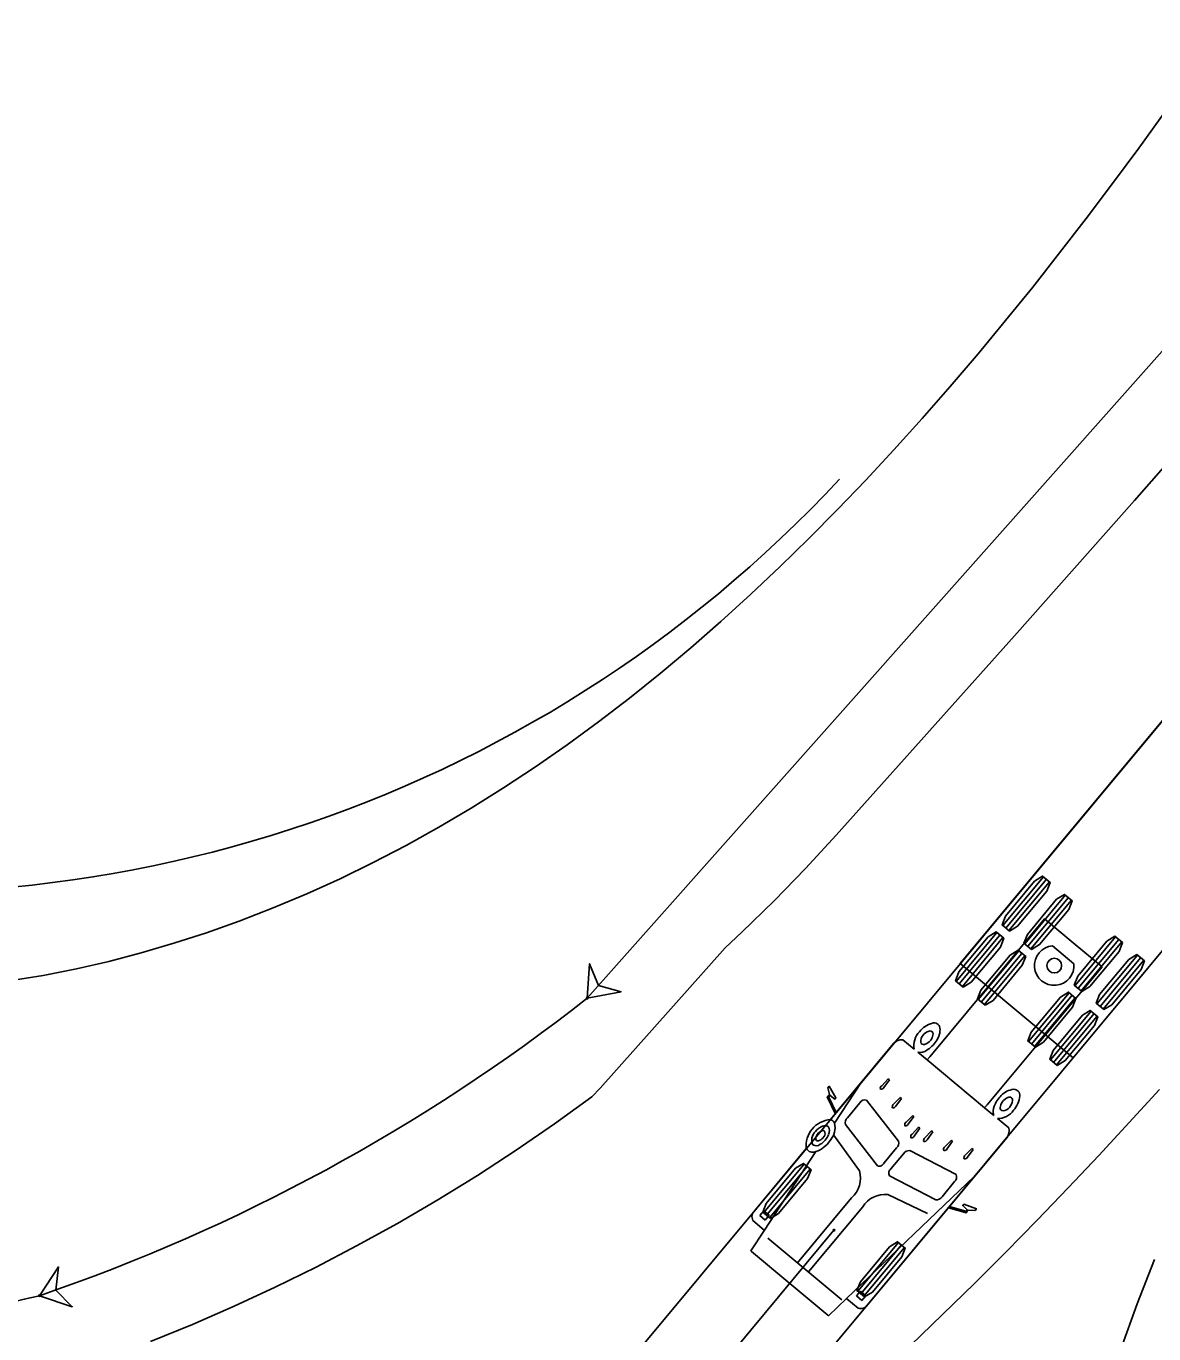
# Model space of a CAD drawing. Extents: x 973688 to 979179, y 703586 to 707602.
# Drawn here: x 976603.4 to 976668.5, y 705601.3 to 705676.9 of the extents above; entities that cross this region are included whole.
import ezdxf

# ---------------------------------------------------------------- set-up
doc = ezdxf.new("R2010")
doc.units = 0
for name, color, linetype in [('EB Left', 7, 'Continuous'), ('R_Prop EP', 7, 'Continuous'), ('SB Left', 7, 'Continuous'), ('SB Right', 7, 'Continuous')]:
    doc.layers.add(name, color=color, linetype=linetype)

msp = doc.modelspace()

# ---------------------------------------------------------------- linework, layer by layer
at = {"layer": 'EB Left'}
msp.add_lwpolyline([(976654.448, 705600.662), (976656.305, 705602.438), (976658.144, 705604.236), (976659.967, 705606.056), (976661.773, 705607.897), (976663.562, 705609.757), (976665.335, 705611.637), (976667.091, 705613.536), (976668.83, 705615.453)], dxfattribs=at)
at = {"layer": 'R_Prop EP'}
msp.add_arc((976595.449, 705701.802), 75, 258.97538, 317.05294, dxfattribs=at)
at = {"layer": 'SB Left'}
for p, q in [((976659.783, 705624.921), (976662.13, 705627.738)), ((976659.959, 705624.774), (976662.306, 705627.592)), ((976660.136, 705624.627), (976662.482, 705627.445)), ((976661.051, 705623.865), (976663.398, 705626.682)), ((976661.227, 705623.718), (976663.574, 705626.536)), ((976661.403, 705623.571), (976663.75, 705626.389)), ((976657.096, 705621.693), (976659.442, 705624.511)), ((976657.272, 705621.547), (976659.618, 705624.364)), ((976657.448, 705621.4), (976659.794, 705624.217)), ((976663.894, 705622.709), (976662.652, 705623.744)), ((976663.958, 705621.444), (976666.305, 705624.261)), ((976664.135, 705621.297), (976666.481, 705624.115)), ((976664.311, 705621.15), (976666.657, 705623.968)), ((976658.364, 705620.637), (976660.71, 705623.455)), ((976658.54, 705620.491), (976660.886, 705623.308)), ((976658.716, 705620.344), (976661.062, 705623.162)), ((976665.226, 705620.388), (976667.573, 705623.205)), ((976665.402, 705620.241), (976667.749, 705623.059)), ((976665.579, 705620.094), (976667.925, 705622.912)), ((976661.271, 705618.216), (976663.617, 705621.034)), ((976661.447, 705618.07), (976663.793, 705620.887)), ((976661.623, 705617.923), (976663.969, 705620.74)), ((976662.539, 705617.16), (976664.885, 705619.978)), ((976662.715, 705617.014), (976665.061, 705619.831)), ((976662.891, 705616.867), (976665.237, 705619.685)), ((976655.407, 705617.157), (976658.735, 705614.385)), ((976652.786, 705615.666), (976653.168, 705616.063)), ((976653.237, 705616.006), (976652.915, 705615.558)), ((976653.168, 705616.063), (976653.237, 705616.006)), ((976651.604, 705615.848), (976650.065, 705613.501)), ((976649.779, 705615.121), (976649.773, 705615.148)), ((976649.801, 705615.104), (976649.779, 705615.121)), ((976651.527, 705614.675), (976650.803, 705613.806)), ((976653.76, 705612.458), (976651.916, 705614.833)), ((976653.475, 705614.59), (976653.856, 705614.988)), ((976653.925, 705614.93), (976653.604, 705614.483)), ((976653.856, 705614.988), (976653.925, 705614.93)), ((976650.165, 705614.119), (976650.1, 705614.042)), ((976654.196, 705613.554), (976654.578, 705613.952)), ((976654.647, 705613.894), (976654.325, 705613.447)), ((976654.578, 705613.952), (976654.647, 705613.894)), ((976650.693, 705613.416), (976652.537, 705611.041)), ((976654.542, 705612.865), (976654.923, 705613.263)), ((976654.992, 705613.205), (976654.671, 705612.758)), ((976654.923, 705613.263), (976654.992, 705613.205)), ((976655.282, 705612.65), (976655.664, 705613.048)), ((976655.733, 705612.99), (976655.411, 705612.543)), ((976655.664, 705613.048), (976655.733, 705612.99)), ((976651.496, 705610.748), (976649.997, 705612.824)), ((976656.416, 705612.108), (976656.813, 705612.525)), ((976656.882, 705612.468), (976656.545, 705612.001)), ((976656.813, 705612.525), (976656.882, 705612.468)), ((976648.987, 705611.856), (976646.01, 705607.318)), ((976652.926, 705611.199), (976653.65, 705612.068)), ((976653.324, 705610.868), (976654.048, 705611.736)), ((976654.412, 705611.915), (976657.081, 705610.532)), ((976657.614, 705611.645), (976657.995, 705612.043)), ((976658.064, 705611.985), (976657.743, 705611.538)), ((976657.995, 705612.043), (976658.064, 705611.985)), ((976645.961, 705608.323), (976648.307, 705611.14)), ((976646.137, 705608.176), (976648.483, 705610.994)), ((976646.313, 705608.029), (976648.659, 705610.847)), ((976658.136, 705610.409), (976650.759, 705603.364)), ((976655.908, 705609.073), (976653.24, 705610.456)), ((976656.996, 705610.12), (976656.272, 705609.251)), ((976647.92, 705605.435), (976651.05, 705609.194)), ((976653.139, 705609.379), (976655.44, 705608.286)), ((976645.968, 705608.441), (976645.74, 705608.167)), ((976646.285, 705608.177), (976645.968, 705608.441)), ((976648.561, 705604.901), (976651.691, 705608.66)), ((976656.696, 705608.68), (976656.632, 705608.603)), ((976657.73, 705608.501), (976657.751, 705608.482)), ((976657.751, 705608.482), (976657.779, 705608.48)), ((976645.74, 705608.167), (976646.057, 705607.903)), ((976646.057, 705607.903), (976646.285, 705608.177)), ((976650.031, 705607.318), (976598.341, 705545.25)), ((976646.214, 705606.855), (976650.489, 705603.295)), ((976651.404, 705603.79), (976653.75, 705606.607)), ((976651.58, 705603.643), (976653.926, 705606.461)), ((976651.756, 705603.496), (976654.102, 705606.314)), ((976651.326, 705603.516), (976651.554, 705603.789)), ((976651.643, 705603.252), (976651.326, 705603.516)), ((976651.554, 705603.789), (976651.871, 705603.525)), ((976651.871, 705603.525), (976651.643, 705603.252))]:
    msp.add_line(p, q, dxfattribs=at)
for points in [[(976588.055, 705537.745), (976588.824, 705539.157), (976589.654, 705540.534), (976590.538, 705541.871), (976591.471, 705543.167), (976592.449, 705544.42), (976598.86, 705552.142), (976600.338, 705554.112), (976601.805, 705555.982), (976603.255, 705557.773), (976691.242, 705663.444), (976697.773, 705658.004), (976697.689, 705657.903), (976697.689, 705657.903)], [(976691.214, 705663.375), (976691.197, 705663.389), (976691.152, 705663.335), (976687.525, 705658.98), (976657.325, 705622.717), (976660.59, 705619.997), (976663.856, 705617.278), (976694.056, 705653.541), (976697.682, 705657.896), (976697.727, 705657.95), (976697.711, 705657.964)], [(976697.689, 705657.903), (976637.3, 705585.378)], [(976654.88, 705617.596), (976655.407, 705617.157), (976655.559, 705617.34), (976662.19, 705625.302), (976663.854, 705623.916), (976665.518, 705622.531), (976658.887, 705614.568), (976658.735, 705614.385), (976659.262, 705613.946)], [(976654.013, 705618.317), (976654.663, 705617.776)], [(976649.717, 705615.08), (976649.772, 705615.147), (976649.772, 705615.15), (976649.68, 705615.536), (976649.68, 705615.539), (976649.756, 705615.63), (976649.758, 705615.63), (976650.146, 705614.972), (976650.08, 705614.893), (976649.802, 705615.103), (976649.801, 705615.103), (976649.75, 705615.041), (976649.75, 705615.041), (976649.749, 705615.04), (976649.735, 705615.004), (976649.735, 705615.004), (976650.165, 705614.119), (976653.477, 705618.097)], [(976649.823, 705613.709), (976650.095, 705614.036), (976650.096, 705614.051), (976649.666, 705614.949)], [(976659.479, 705613.766), (976660.128, 705613.225)], [(976660.009, 705612.657), (976656.696, 705608.68), (976657.644, 705608.418), (976657.644, 705608.418), (976657.677, 705608.438), (976657.677, 705608.439), (976657.678, 705608.439), (976657.73, 705608.5), (976657.729, 705608.502), (976657.472, 705608.737), (976657.538, 705608.816), (976658.255, 705608.553), (976658.256, 705608.551), (976658.18, 705608.46), (976658.177, 705608.46), (976657.781, 705608.48), (976657.778, 705608.48), (976657.722, 705608.414)], [(976645.451, 705608.46), (976648.424, 705612.029)], [(976657.603, 705608.339), (976656.642, 705608.6), (976656.627, 705608.597), (976651.984, 705603.021)], [(976651.424, 705602.81), (976650.765, 705603.358), (976650.757, 705603.362), (976649.721, 705602.372), (976649.672, 705602.412), (976647.472, 705604.245), (976645.271, 705606.077), (976645.223, 705606.118), (976646.009, 705607.316), (976646.004, 705607.324), (976645.345, 705607.872)]]:
    msp.add_lwpolyline(points, dxfattribs=at)
for points in [[(976660.179, 705624.591), (976659.74, 705624.957), (976659.936, 705625.462), (976661.625, 705627.49), (976662.086, 705627.775), (976662.526, 705627.408), (976662.33, 705626.904), (976660.64, 705624.875)], [(976661.447, 705623.535), (976661.008, 705623.901), (976661.204, 705624.406), (976662.893, 705626.434), (976663.354, 705626.719), (976663.794, 705626.353), (976663.598, 705625.848), (976661.908, 705623.819)], [(976657.491, 705621.364), (976657.052, 705621.73), (976657.248, 705622.234), (976658.937, 705624.263), (976659.398, 705624.547), (976659.838, 705624.181), (976659.642, 705623.676), (976657.952, 705621.648)], [(976664.354, 705621.114), (976663.915, 705621.48), (976664.111, 705621.985), (976665.8, 705624.013), (976666.261, 705624.298), (976666.701, 705623.931), (976666.505, 705623.427), (976664.815, 705621.398)], [(976658.759, 705620.308), (976658.32, 705620.674), (976658.516, 705621.178), (976660.205, 705623.207), (976660.666, 705623.491), (976661.106, 705623.125), (976660.91, 705622.62), (976659.22, 705620.592)], [(976665.622, 705620.058), (976665.183, 705620.424), (976665.379, 705620.929), (976667.068, 705622.957), (976667.529, 705623.242), (976667.969, 705622.876), (976667.773, 705622.371), (976666.083, 705620.342)], [(976661.667, 705617.887), (976661.227, 705618.253), (976661.423, 705618.757), (976663.113, 705620.786), (976663.573, 705621.07), (976664.013, 705620.704), (976663.817, 705620.199), (976662.128, 705618.171)], [(976662.934, 705616.831), (976662.495, 705617.197), (976662.691, 705617.701), (976664.38, 705619.73), (976664.841, 705620.014), (976665.281, 705619.648), (976665.085, 705619.143), (976663.395, 705617.115)], [(976646.357, 705607.993), (976645.917, 705608.359), (976646.113, 705608.864), (976647.802, 705610.892), (976648.263, 705611.177), (976648.703, 705610.811), (976648.507, 705610.306), (976646.817, 705608.277)], [(976651.8, 705603.46), (976651.36, 705603.826), (976651.556, 705604.331), (976653.245, 705606.359), (976653.706, 705606.644), (976654.146, 705606.278), (976653.95, 705605.773), (976652.26, 705603.744)]]:
    msp.add_lwpolyline(points, close=True, dxfattribs=at)
for centre, radius in [((976662.759, 705622.601), 0.424), ((976650.031, 705607.318), 0.0417)]:
    msp.add_circle(centre, radius, dxfattribs=at)
for centre, radius, start, end in [((976662.756, 705622.606), 1.143, 95.21257, 5.21257), ((976656.086, 705617.911), 1.416, 105.21656, 142.28442), ((976655.814, 705618.946), 0.346, 9.80681, 106.81987), ((976655.022, 705618.917), 1.136, 322.92786, 4.4486), ((976653.953, 705617.701), 0.619, 84.37288, 140.21459), ((976655.78, 705617.985), 1.136, 135.79134, 190.58263), ((976655.561, 705618.217), 0.522, 138.04308, 185.2072), ((976655.719, 705618.188), 0.664, 107.08702, 145.30874), ((976655.033, 705618.74), 0.732, 288.80431, 335.03874), ((976654.488, 705619.19), 1.73, 301.58742, 326.38593), ((976655.583, 705618.661), 0.172, 22.76037, 109.91096), ((976655.393, 705618.629), 0.362, 326.87502, 15.91601), ((976654.982, 705618.317), 0.729, 261.89008, 304.40408), ((976655.206, 705618.204), 0.169, 191.65952, 291.77824), ((976652.863, 705615.529), 0.157, 119.55692, 206.66658), ((976652.751, 705615.641), 0.184, 261.36737, 333.25939), ((976660.535, 705614.326), 1.136, 95.97653, 137.49727), ((976660.421, 705615.11), 0.346, 353.60527, 90.61832), ((976649.688, 705614.996), 0.0522, 139.09516, 243.94978), ((976649.742, 705614.975), 0.108, 103.1889, 149.37139), ((976651.818, 705614.515), 0.332, 72.86916, 151.29116), ((976653.552, 705614.454), 0.157, 119.55692, 206.66658), ((976653.439, 705614.566), 0.184, 261.36737, 333.25939), ((976659.953, 705614.178), 0.729, 156.02105, 198.53505), ((976660.901, 705613.849), 1.73, 134.03921, 158.83771), ((976660.359, 705614.304), 0.732, 125.38639, 171.62083), ((976660.185, 705614.638), 0.362, 84.50913, 133.55011), ((976659.693, 705614.879), 0.664, 315.1164, 353.33811), ((976660.183, 705614.83), 0.172, 350.51417, 77.66476), ((976659.353, 705615.189), 1.416, 318.14072, 355.20857), ((976649.946, 705612.182), 1.53, 94.7053, 185.71435), ((976649.745, 705613.368), 0.347, 22.53978, 77.35036), ((976651.065, 705613.521), 0.387, 132.64775, 195.87972), ((976659.482, 705614.902), 1.136, 269.8425, 324.6338), ((976659.801, 705614.377), 0.169, 168.64689, 268.76561), ((976659.75, 705614.729), 0.522, 275.21793, 322.38205), ((976649.376, 705612.532), 0.634, 130.79643, 206.79814), ((976649.767, 705612.369), 1.03, 113.03622, 141.42273), ((976649.551, 705612.515), 0.589, 112.96809, 155.9508), ((976649.384, 705612.9), 0.17, 57.88163, 111.94597), ((976649.511, 705613.037), 0.317, 56.06276, 117.65516), ((976649.255, 705612.901), 0.263, 319.14748, 33.0494), ((976649.331, 705613.042), 0.44, 332.00681, 35.81966), ((976648.957, 705613.251), 1.136, 318.91711, 12.71967), ((976654.274, 705613.418), 0.157, 119.55692, 206.66658), ((976654.161, 705613.53), 0.184, 261.36737, 333.25939), ((976659.533, 705613.054), 0.619, 320.21054, 16.05225), ((976649.002, 705612.557), 0.366, 238.26491, 310.74589), ((976649.201, 705612.635), 0.223, 147.44747, 217.04996), ((976648.4, 705613.456), 1.704, 290.13325, 326.04132), ((976649.112, 705612.63), 0.158, 235.18379, 296.69654), ((976648.956, 705613.018), 0.575, 293.28768, 329.85801), ((976648.623, 705613.295), 1.189, 301.34377, 337.23309), ((976653.388, 705612.352), 0.387, 312.6502, 15.87727), ((976654.619, 705612.729), 0.157, 119.55692, 206.66658), ((976654.523, 705612.809), 0.157, 253.75855, 340.86821), ((976655.393, 705612.504), 0.184, 127.16575, 199.05776), ((976655.263, 705612.594), 0.157, 253.75855, 340.86821), ((976648.808, 705612.242), 0.425, 208.2755, 294.81186), ((976654.375, 705611.53), 0.387, 84.54787, 147.77493), ((976656.542, 705611.981), 0.184, 127.16575, 199.05776), ((976656.412, 705612.072), 0.157, 253.75855, 340.86821), ((976657.725, 705611.499), 0.184, 127.16575, 199.05776), ((976657.595, 705611.589), 0.157, 253.75855, 340.86821), ((976650.039, 705610.324), 1.517, 311.79261, 16.22003), ((976652.653, 705611.314), 0.296, 246.93132, 337.229), ((976653.487, 705610.62), 0.296, 123.19613, 213.49381), ((976656.786, 705610.378), 0.332, 309.13397, 27.55597), ((976652.986, 705607.87), 1.517, 84.20511, 148.63252), ((976655.945, 705609.458), 0.387, 264.54542, 327.77738), ((976645.775, 705608.098), 0.486, 131.7985, 207.7496), ((976657.615, 705608.419), 0.108, 311.05374, 357.23624), ((976657.645, 705608.37), 0.0522, 216.47535, 321.32997), ((976651.569, 705603.274), 0.486, 252.67553, 328.62664)]:
    msp.add_arc(centre, radius, start, end, dxfattribs=at)
for centre, major_axis, start_param, end_param in [((976649.69, 705615.015), (-0.0501, -0.0601), 0.569648, 1.840391), ((976649.69, 705615.015), (-0.0501, -0.0601), 2.398717, 3.668019), ((976657.662, 705608.376), (0.0501, 0.0601), 1.301202, 2.571945), ((976657.662, 705608.376), (-0.0501, -0.0601), 2.615166, 3.884468)]:
    msp.add_ellipse(centre, major_axis=major_axis, ratio=0.544872, start_param=start_param, end_param=end_param, dxfattribs=at)
at = {"layer": 'SB Right'}
msp.add_line((976685.668, 705676.879), (976635.767, 705620.712), dxfattribs=at)
for points in [[(976602.371, 705621.717), (976604.331, 705622.039), (976606.258, 705622.419), (976608.129, 705622.849), (976610.003, 705623.34), (976611.883, 705623.89), (976613.771, 705624.502), (976615.673, 705625.177), (976617.624, 705625.933), (976619.565, 705626.749), (976621.494, 705627.624), (976623.411, 705628.558), (976625.314, 705629.551), (976627.203, 705630.6), (976629.077, 705631.706), (976630.935, 705632.867), (976632.778, 705634.083), (976634.606, 705635.354), (976636.419, 705636.68), (976638.215, 705638.057), (976639.993, 705639.485), (976641.756, 705640.963), (976643.501, 705642.489), (976645.23, 705644.063), (976646.915, 705645.654), (976648.575, 705647.278), (976650.225, 705648.945), (976651.862, 705650.653), (976653.485, 705652.398), (976655.121, 705654.209), (976656.749, 705656.065), (976658.356, 705657.95), (976659.945, 705659.864), (976661.515, 705661.805), (976663.068, 705663.773), (976664.604, 705665.767), (976666.126, 705667.784), (976667.634, 705669.825), (976670.553, 705673.881)], [(976674.411, 705657.442), (976667.396, 705649.471), (976660.454, 705641.657), (976650.164, 705630.135), (976648.389, 705628.219), (976646.568, 705626.349), (976644.702, 705624.525), (976643.752, 705623.63), (976636.523, 705615.522), (976636.049, 705615.016), (976633.882, 705613.454), (976631.674, 705611.942), (976629.426, 705610.481), (976627.14, 705609.07), (976624.815, 705607.711), (976622.452, 705606.406), (976620.109, 705605.183), (976617.75, 705604.021), (976615.372, 705602.919), (976612.973, 705601.873), (976610.548, 705600.883)], [(976635.767, 705620.712), (976637.731, 705621.089), (976636.431, 705621.459), (976635.91, 705622.707), (976635.767, 705620.712)], [(976666.599, 705600.436), (976667.552, 705603.063), (976668.543, 705605.625)], [(976604.124, 705603.533), (976606.019, 705602.895), (976605.07, 705603.857), (976605.231, 705605.199), (976604.124, 705603.533)]]:
    msp.add_lwpolyline(points, dxfattribs=at)
for points in [[(976635.767, 705620.712), (976637.731, 705621.089), (976636.431, 705621.459), (976635.91, 705622.707)], [(976604.124, 705603.533), (976606.019, 705602.895), (976605.07, 705603.857), (976605.231, 705605.199)]]:
    msp.add_lwpolyline(points, close=True, dxfattribs=at)
for centre in [(976635.767, 705620.712), (976635.767, 705620.712), (976604.124, 705603.533), (976604.124, 705603.533)]:
    msp.add_circle(centre, 0.0417, dxfattribs=at)
for centre, radius, start, end in [((976569.276, 705705.456), 107.715, 288.87562, 308.11789), ((976586.921, 705673.837), 72.378, 238.78048, 283.74977)]:
    msp.add_arc(centre, radius, start, end, dxfattribs=at)

doc.saveas('drawing.dxf')
